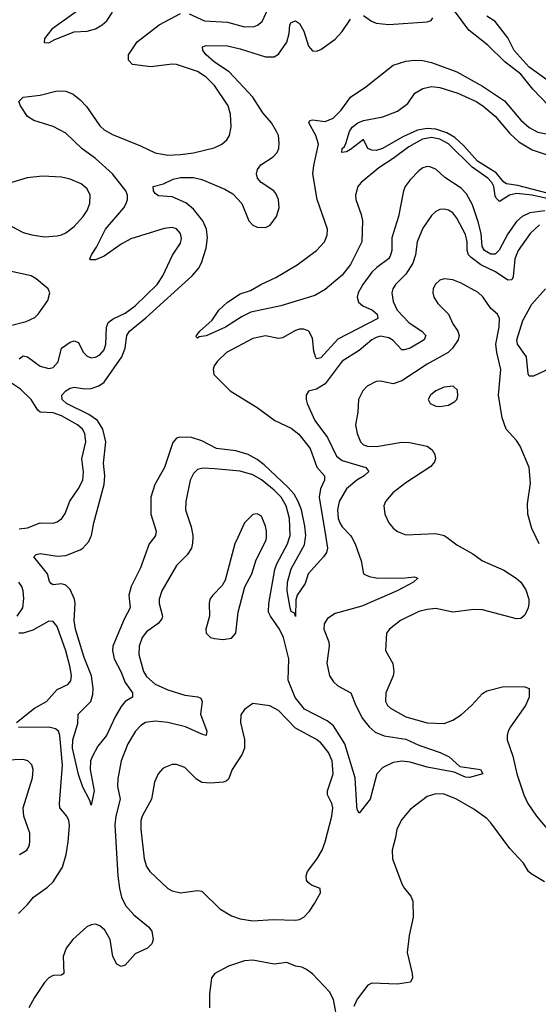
# Model space of a CAD drawing. Header units: inches. Extents: x 1771504 to 1971212, y 471788 to 643615.
# Tile 464 of 587: x 1862713 to 1865153, y 627806 to 632435. Entities that reach past the tile are written whole.
import ezdxf

# ---------------------------------------------------------------- set-up
doc = ezdxf.new("R2010")
doc.units = ezdxf.units.IN
doc.header["$MEASUREMENT"] = 0
doc.layers.add('B8662', color=7, linetype='Continuous')
doc.layers.add('B8663', color=7, linetype='Continuous')

msp = doc.modelspace()

# ---------------------------------------------------------------- linework, layer by layer
at = {"layer": 'B8662', "color": 5}
for points, elevation in [([(1863526.8, 630000), (1863526.4, 629973.6), (1863520.7, 629950), (1863500.9, 629919.1), (1863450, 629869.6), (1863381.6, 629750), (1863369.4, 629710.6), (1863369.3, 629690.7), (1863385.4, 629630), (1863381.7, 629618.3), (1863363.8, 629596.2), (1863310, 629556.8), (1863290, 629531.1), (1863274.5, 629490), (1863272.8, 629450), (1863295.3, 629370), (1863310, 629347.2), (1863350, 629311.1), (1863410, 629283.6), (1863490, 629259.1), (1863551.7, 629251.7), (1863564.7, 629244.7), (1863571.9, 629230), (1863564.1, 629170), (1863592.8, 629090), (1863590.3, 629070), (1863570, 629075.1), (1863493.6, 629110), (1863410, 629131.4), (1863350, 629137.5), (1863304.4, 629130), (1863283.6, 629116.4), (1863258.6, 629090), (1863221.8, 629030), (1863190.2, 628950), (1863174, 628866), (1863172.8, 628830), (1863185, 628770), (1863165.1, 628690), (1863160.4, 628650), (1863174, 628410), (1863183, 628350), (1863192.3, 628310), (1863210.2, 628270), (1863250, 628226.7), (1863318.4, 628170), (1863334.4, 628150), (1863341.3, 628110), (1863335.3, 628090), (1863314, 628070), (1863257, 628043), (1863210, 627989.2), (1863190, 627982.9), (1863170, 627995.1), (1863151.7, 628030), (1863139, 628110), (1863114.3, 628154.3), (1863090, 628175.4), (1863070, 628182.1), (1863050, 628179.9), (1863029.3, 628170.7), (1862963.5, 628110), (1862931.6, 628070), (1862918.2, 628030), (1862920.5, 627950), (1862910, 627943), (1862870, 627941.4), (1862850, 627930.9), (1862830, 627908.5), (1862782.4, 627837.6), (1862755.5, 627790)], 340), ([(1863345, 630000), (1863322.5, 629970), (1863281.5, 629858.5), (1863237.2, 629770), (1863227.1, 629730), (1863232.5, 629670), (1863203.8, 629616.2), (1863151.6, 629490), (1863149.6, 629469.6), (1863157.1, 629430), (1863189.3, 629370), (1863210, 629319.3), (1863243.8, 629270), (1863243.7, 629250), (1863210, 629229.8), (1863190, 629205.5), (1863162.2, 629157.8), (1863121.4, 629070), (1863081, 629019), (1863053.7, 628970), (1863046.8, 628950), (1863044, 628910), (1863062.8, 628810), (1863050, 628742), (1863043.8, 628763.8), (1863010, 628827.3), (1862990, 628887), (1862961.2, 629010), (1862963, 629050), (1862986, 629126), (1862988.9, 629170), (1863047.3, 629230), (1863057.2, 629262.8), (1863059.1, 629290), (1863050.3, 629350), (1863016.2, 629436.2), (1862975.7, 629570), (1862969.6, 629610), (1862974.3, 629690), (1862971.2, 629710), (1862950, 629756.2), (1862930, 629776.8), (1862910, 629783.2), (1862870, 629778.2), (1862862, 629782), (1862853.9, 629793.9), (1862843.2, 629830), (1862779.7, 629910), (1862790, 629920.3), (1862810, 629925.7), (1862890, 629912.9), (1862930, 629916), (1862998, 629942), (1863010.7, 629950), (1863038.3, 629981.7), (1863046.5, 630000)], 320), ([(1863738.9, 630000), (1863725.3, 629970), (1863680.3, 629799.7), (1863665.8, 629774.1), (1863622, 629730), (1863608.2, 629710), (1863604.4, 629690), (1863606.4, 629630), (1863588, 629570), (1863591, 629550), (1863610, 629531), (1863630, 629524.9), (1863670, 629520.5), (1863710, 629526.8), (1863729.5, 629550.5), (1863741.1, 629650), (1863771.9, 629768.1), (1863805.4, 629830), (1863824.4, 629890), (1863873.3, 629990), (1863873.6, 630000)], 360), ([(1864275, 630000), (1864291.3, 629971.3), (1864318.9, 629890), (1864330.4, 629830.4), (1864356.9, 629816.9), (1864390.2, 629810.2), (1864511.1, 629808.9), (1864570, 629815.8), (1864586, 629810), (1864564.9, 629790), (1864488.8, 629750), (1864322.5, 629677.5), (1864196.8, 629643.2), (1864160.8, 629619.3), (1864146, 629594), (1864144.3, 629570), (1864167.8, 629510), (1864169.4, 629490), (1864158.6, 629410), (1864170.1, 629350), (1864190, 629321.5), (1864210, 629302.5), (1864270.2, 629270), (1864293.8, 629210), (1864325.2, 629150), (1864356.4, 629110), (1864385, 629085), (1864428.3, 629068.3), (1864530, 629051.6), (1864590, 629024.8), (1864690.7, 628990), (1864733.4, 628970), (1864784.2, 628924.2), (1864881, 628910), (1864891.3, 628890), (1864828.4, 628871.6), (1864810, 628874.3), (1864757.2, 628897.2), (1864630, 628920.2), (1864550, 628945), (1864510, 628948.7), (1864470, 628942.8), (1864421, 628919), (1864392.7, 628890), (1864362.4, 628770), (1864310, 628704), (1864301.1, 628721.1), (1864298.6, 628738.6), (1864291.6, 628870), (1864242.6, 629030), (1864190, 629114.8), (1864158.9, 629138.9), (1864052.9, 629192.9), (1864008.2, 629248.2), (1863976.7, 629330), (1863978.8, 629430), (1863954.4, 629530), (1863935, 629570), (1863892.9, 629630), (1863884.1, 629650), (1863885.4, 629690), (1863913.7, 629850), (1863923.1, 629876.9), (1863972.5, 629970), (1863981.7, 630000)], 340), ([(1864153.3, 630000), (1864161.4, 629950), (1864155.6, 629930), (1864143, 629910), (1864070.2, 629830), (1864055.6, 629784.4), (1864018.9, 629730), (1864012.7, 629707.3), (1864010, 629628.7), (1864005.1, 629645.1), (1863990, 629653.2), (1863985.3, 629670), (1863970.8, 629750), (1863973.2, 629790), (1863990, 629852.8), (1864053.5, 629966.5), (1864057.3, 630000)], 320), ([(1864723.7, 630000), (1864770, 629965.5), (1864844, 629924), (1864890, 629890.3), (1864990, 629847), (1865048.9, 629808.9), (1865070.3, 629790.3), (1865094.7, 629754.7), (1865108.7, 629710), (1865108.8, 629690), (1865105.7, 629670), (1865090, 629636), (1865070, 629619.6), (1865050, 629618), (1864890, 629659.7), (1864850, 629661.5), (1864750, 629649.8), (1864670, 629666), (1864630, 629662.2), (1864590, 629652), (1864503.7, 629610), (1864452.4, 629570), (1864438.4, 629550), (1864434.4, 629470), (1864467.8, 629407.8), (1864473.5, 629370), (1864469.3, 629350), (1864435.9, 629270), (1864433.8, 629230), (1864443.1, 629210), (1864457.4, 629197.4), (1864530, 629158), (1864630, 629128.8), (1864710, 629125.7), (1864750, 629141.5), (1864790, 629167.3), (1864838.7, 629210), (1864890, 629266.3), (1864910, 629279.6), (1864990, 629299.6), (1865090, 629299.1), (1865110, 629290.8), (1865110.3, 629250), (1865092.9, 629210), (1865021.3, 629110), (1865010.4, 629090), (1865006.4, 629070), (1865006.4, 629050), (1865033, 628973), (1865052.4, 628890), (1865084.4, 628790), (1865103, 628750), (1865144.3, 628690), (1865210, 628611.4)], 360), ([(1865156.2, 629970), (1865142.4, 630000)], 360), ([(1862701.1, 629630), (1862727.7, 629670), (1862733.1, 629713.1), (1862729.8, 629749.8), (1862723.1, 629770), (1862709.8, 629789.8)], 340), ([(1862697.4, 629130), (1862782.3, 629197.7), (1862839.7, 629230), (1862890, 629286), (1862939.6, 629310), (1862952.9, 629327.1), (1862956.2, 629350), (1862950.5, 629390), (1862930, 629467.8), (1862890, 629581.3), (1862870, 629606), (1862850, 629607.1), (1862774.9, 629565.1), (1862730, 629550.4), (1862709.4, 629550)], 340), ([(1862708, 628232), (1862750, 628274.4), (1862777.4, 628310), (1862843.6, 628356.4), (1862870, 628381.2), (1862914.3, 628450), (1862931.3, 628510), (1862941.8, 628570), (1862947.1, 628647.1), (1862944.1, 628670), (1862935.4, 628690), (1862902.6, 628730), (1862899.6, 628750), (1862914.1, 628930), (1862902.2, 629070), (1862895.2, 629090), (1862881.1, 629101.1), (1862850, 629109.4), (1862707.7, 629107.7)], 340), ([(1862712.7, 628510), (1862746.6, 628530), (1862756.9, 628550), (1862761.3, 628570), (1862760.4, 628610), (1862733, 628690), (1862729.8, 628730), (1862772.7, 628870), (1862776.4, 628910), (1862770, 628931.8), (1862751.8, 628950), (1862730, 628956.1), (1862650, 628953.6)], 360), ([(1865182, 628382), (1865118.5, 628418.5), (1865106.8, 628430), (1865082.8, 628470), (1865018.8, 628538.8), (1864930, 628659.7), (1864910, 628679.7), (1864850, 628723.5), (1864767.6, 628770), (1864710, 628794), (1864670, 628796.1), (1864630, 628783.1), (1864550, 628721.6), (1864510, 628674.5), (1864487.4, 628630), (1864481.7, 628590), (1864464.9, 628530), (1864467.2, 628490), (1864511.5, 628371.5), (1864523.1, 628350), (1864553.5, 628313.5), (1864563.1, 628290), (1864564.4, 628215.6), (1864545.5, 628130), (1864536.3, 628050), (1864558.8, 627950), (1864561, 627930), (1864552, 627910), (1864490, 627901.1), (1864370, 627904.7), (1864350, 627896.2), (1864300.3, 627830), (1864284.8, 627795.2)], 360), ([(1864210, 627719), (1864188.8, 627828.8), (1864170, 627864.5), (1864090, 627949), (1864062, 627970), (1864040.2, 627980.2), (1864010, 627985.2), (1863970, 628002.7), (1863910, 627994.5), (1863810, 628012.8), (1863770, 628009.7), (1863694.8, 627985.2), (1863630.8, 627950), (1863614.8, 627930), (1863606.4, 627853.6), (1863606, 627790)], 360)]:
    msp.add_lwpolyline(points, dxfattribs=dict(at, elevation=elevation))
at = {"layer": 'B8662', "color": 5, "elevation": 360}
msp.add_lwpolyline([(1863810, 629219.6), (1863770, 629192.3), (1863754, 629166), (1863752, 629130), (1863771, 629051), (1863771, 629010), (1863758.9, 628981.1), (1863712.6, 628910), (1863695.4, 628864.6), (1863685.1, 628854.9), (1863670.2, 628849.8), (1863610, 628845), (1863570, 628849), (1863544.5, 628864.5), (1863490, 628919.7), (1863450, 628933.7), (1863430, 628932.6), (1863398.9, 628921.1), (1863386.3, 628913.7), (1863364.9, 628890), (1863347.4, 628850), (1863333.4, 628770), (1863288.7, 628690), (1863283.5, 628670), (1863282.3, 628630), (1863299.3, 628490), (1863310, 628453), (1863324.9, 628430), (1863410, 628350.3), (1863430, 628338.9), (1863470, 628330.3), (1863550, 628340.9), (1863570, 628338), (1863654.1, 628254.1), (1863710, 628221.5), (1863750, 628208), (1863810, 628198), (1863905.1, 628205.1), (1864010, 628201.1), (1864030, 628204.9), (1864050, 628215.8), (1864075.7, 628244.3), (1864100.5, 628279.5), (1864127.6, 628330), (1864126, 628350), (1864086.4, 628366.4), (1864070, 628378.4), (1864062, 628390), (1864060.4, 628410), (1864067.6, 628430), (1864111.5, 628488.5), (1864135.6, 628530), (1864150.4, 628569.6), (1864181.5, 628690), (1864185.7, 628730), (1864181.2, 628750), (1864161.2, 628790), (1864161.1, 628810), (1864187.3, 628890), (1864182.7, 628950), (1864166.2, 628990), (1864130, 629035.5), (1864110, 629051.4), (1864010, 629103.7), (1863930, 629187.6), (1863890, 629208.5)], close=True, dxfattribs=at)
at = {"layer": 'B8663', "color": 5}
for points, elevation in [([(1865239.3, 631990), (1865127.6, 632107.6), (1865070, 632179.1), (1864996, 632236), (1864914.6, 632314.6), (1864826.4, 632386.4), (1864682, 632582)], 280), ([(1862710, 630840.3), (1862730, 630855), (1862750, 630850.2), (1862810, 630805.3), (1862850, 630795.1), (1862870, 630800.2), (1862893.4, 630826.6), (1862909.4, 630890.6), (1862950, 630919), (1862970, 630925), (1862990, 630916.5), (1863012, 630872), (1863030, 630852.4), (1863050, 630845.6), (1863070, 630848.4), (1863090, 630858.8), (1863110, 630883.2), (1863119.1, 630910), (1863121.4, 630990), (1863129.4, 631010.6), (1863152.2, 631027.8), (1863210, 631055.2), (1863255.9, 631090), (1863359.9, 631190), (1863387.1, 631230), (1863432.1, 631327.9), (1863470, 631383.8), (1863473.7, 631406.3), (1863469.7, 631430), (1863450, 631452.2), (1863430, 631457.6), (1863392.9, 631452.9), (1863235.5, 631404.5), (1863190, 631379.9), (1863110, 631322.9), (1863070, 631306.2), (1863046.5, 631306.5), (1863043.7, 631310), (1863051.5, 631330), (1863074.8, 631365.2), (1863116.7, 631450), (1863202.3, 631550), (1863214.5, 631570), (1863220.9, 631590), (1863219.9, 631610), (1863211.7, 631630), (1863149.2, 631710), (1863070, 631782.1), (1863007.6, 631827.6), (1862930, 631901.6), (1862870, 631932.7), (1862780.4, 631960.4), (1862750, 631979.3), (1862717.2, 632030), (1862709.6, 632050.4), (1862729.7, 632070.3), (1862810, 632080.3), (1862890, 632099.7), (1862930, 632099.6), (1862965.1, 632085.1), (1862998, 632058), (1863026.6, 632026.6), (1863090, 631936.5), (1863110, 631916.5), (1863150, 631894.4), (1863281.8, 631841.8), (1863350, 631808.2), (1863410, 631798.4), (1863470, 631801.4), (1863530, 631809.4), (1863627.3, 631832.7), (1863664.5, 631850), (1863687.6, 631870), (1863699.7, 631890), (1863708.3, 631931.7), (1863705.1, 631990), (1863694, 632030), (1863630, 632125.4), (1863590, 632165), (1863550, 632190.7), (1863450, 632224.8), (1863430, 632226.2), (1863330, 632212.5), (1863244.5, 632224.5), (1863224.7, 632244.7), (1863225.4, 632270), (1863266, 632330), (1863369.7, 632410), (1863470, 632464.5)], 340), ([(1863510, 632462.9), (1863582.8, 632430), (1863690, 632422.5), (1863770, 632400.7), (1863816.8, 632403.2), (1863831.5, 632408.5), (1863853.8, 632426.2), (1863883.9, 632490)], 340), ([(1863046.5, 630000), (1863050.9, 630010), (1863061.6, 630070), (1863110.9, 630250), (1863114.2, 630290), (1863107.1, 630350), (1863118.6, 630450), (1863104.2, 630510), (1863079.9, 630550), (1863038.5, 630578.5), (1862933.6, 630630), (1862913.6, 630650), (1862910.8, 630670), (1862929.8, 630690), (1862950, 630702.5), (1862970, 630707.2), (1863019.6, 630699.6), (1863050, 630701.5), (1863085.8, 630714.2), (1863110, 630731.3), (1863193.6, 630850), (1863209.1, 630890), (1863216.4, 630950), (1863229.3, 630970), (1863307, 631033), (1863523.9, 631230), (1863554.7, 631265.3), (1863568.7, 631291.3), (1863590, 631361.3), (1863596.9, 631410), (1863592.6, 631450), (1863574, 631490), (1863530, 631544.3), (1863494.5, 631574.5), (1863430, 631602.2), (1863366, 631606), (1863350, 631618), (1863343, 631630), (1863340.9, 631650), (1863390, 631663.1), (1863435.4, 631684.6), (1863470, 631693.6), (1863530, 631693.3), (1863570, 631683.6), (1863677.4, 631637.4), (1863715.5, 631615.5), (1863757.8, 631570), (1863791.6, 631490), (1863809.5, 631469.5), (1863830, 631459.1), (1863870, 631458), (1863891.2, 631468.8), (1863920.7, 631510), (1863933.2, 631550), (1863931.2, 631590), (1863917.5, 631617.5), (1863908, 631630), (1863849.1, 631669.1), (1863832.5, 631690), (1863827.5, 631710), (1863832.4, 631730), (1863848.2, 631751.8), (1863905.8, 631790), (1863923.9, 631810), (1863931.7, 631830), (1863934.3, 631854.3), (1863929.9, 631889.9), (1863921.2, 631910), (1863897.9, 631950), (1863857, 631997), (1863809.9, 632070), (1863699, 632190), (1863630, 632235.9), (1863590.5, 632270), (1863575, 632290), (1863573.3, 632306.7), (1863590, 632313.1), (1863690, 632311.6), (1863750, 632298.6), (1863870, 632261), (1863910, 632260.2), (1863930, 632272.2), (1863970, 632329.2), (1863981.4, 632370), (1863983.9, 632410), (1863990, 632420.9), (1864010, 632430.1), (1864030, 632416.5), (1864050, 632380.2), (1864072.3, 632310), (1864090, 632289.1), (1864110, 632287.2), (1864130, 632294.7), (1864196.6, 632343.4), (1864230, 632379.7), (1864270, 632437.8)], 320), ([(1864330, 632455.2), (1864367.7, 632427.7), (1864390, 632418), (1864450, 632412.4), (1864630, 632425), (1864648.4, 632431.6), (1864656, 632444)], 320), ([(1865204.2, 632144.2), (1865110, 632211.9), (1865039.7, 632290), (1865009.2, 632350), (1864950, 632426), (1864910, 632452)], 260), ([(1865250, 631581.8), (1865123.2, 631610), (1865050, 631618.2), (1865016.8, 631610), (1864970, 631580.9), (1864955.1, 631595.1), (1864950, 631607.4), (1864942.9, 631650), (1864934.3, 631670), (1864915.6, 631690), (1864842.2, 631742.2), (1864730, 631851.7), (1864690, 631873.6), (1864650, 631880.5), (1864607.5, 631872.5), (1864543.1, 631836.9), (1864470, 631781.8), (1864402.1, 631737.9), (1864319.4, 631670), (1864303.8, 631650), (1864292.2, 631610), (1864293.9, 631590), (1864319.7, 631519.7), (1864325.6, 631490), (1864323.2, 631390), (1864270, 631283.5), (1864230, 631234), (1864150, 631165.8), (1864102.1, 631137.9), (1863942, 631090), (1863800.3, 631059.7), (1863759.8, 631040.2), (1863680.8, 630990), (1863590, 630948), (1863556.9, 630943.1), (1863550, 630938), (1863544, 630944), (1863545.2, 630950), (1863560.7, 630970), (1863618, 631022), (1863649.8, 631070), (1863690, 631106.5), (1863750, 631145.3), (1863798.6, 631161.4), (1863847.8, 631190), (1863917.7, 631222.3), (1864018.3, 631281.7), (1864109.6, 631350.4), (1864146.2, 631390), (1864158.8, 631421.2), (1864161.5, 631450), (1864112.3, 631590), (1864092.6, 631710), (1864096.1, 631750), (1864118.3, 631850), (1864106.5, 631890), (1864072.5, 631950), (1864078.6, 631961.4), (1864090, 631964.8), (1864150, 631956.5), (1864187.6, 631972.4), (1864225.4, 632010), (1864270, 632070.2), (1864341.3, 632118.7), (1864470, 632221.3), (1864530, 632239.8), (1864570, 632244.7), (1864610, 632243.3), (1864650, 632233.5), (1864770, 632190.1), (1864890, 632122.4), (1864993, 632053.1), (1865070, 631962.1), (1865110, 631928), (1865150, 631906.2), (1865190, 631899)], 280), ([(1865230, 631609.8), (1865055.8, 631655.8), (1865002.5, 631662.6), (1864990, 631670.8), (1864954.2, 631714.2), (1864866.7, 631770), (1864802.6, 631842.6), (1864760.4, 631880.4), (1864723.1, 631903.1), (1864670, 631920.9), (1864630, 631923.8), (1864585, 631915), (1864515.1, 631884.9), (1864419.1, 631830), (1864390, 631820.5), (1864370, 631820.9), (1864350, 631829.2), (1864330, 631872.3), (1864270, 631824.5), (1864250, 631813.2), (1864228.7, 631810), (1864229.3, 631830), (1864240.7, 631839.3), (1864247.2, 631852.8), (1864264.2, 631910), (1864277.2, 631930), (1864303.1, 631950), (1864330, 631961.1), (1864421.1, 631978.9), (1864490, 632005.6), (1864538.6, 632041.4), (1864571.8, 632090), (1864610, 632111.5), (1864650, 632121.3), (1864690, 632116.3), (1864774.9, 632090), (1864860.9, 632050), (1864892.4, 632030), (1864950, 631981.7), (1865019.2, 631899.2), (1865061.2, 631861.2), (1865123.3, 631823.3), (1865190, 631800.4)], 260), ([(1865183.8, 631536.2), (1865112.9, 631527.1), (1865077.2, 631510), (1865050, 631485.6), (1865010, 631428.6), (1864968.9, 631351.1), (1864950, 631332.5), (1864930, 631333), (1864899.9, 631350), (1864889, 631369), (1864883.6, 631430), (1864870, 631485.3), (1864843.8, 631563.8), (1864815.6, 631615.6), (1864790, 631642.3), (1864713.3, 631693.4), (1864670, 631732), (1864642.8, 631742.8), (1864630, 631744.1), (1864610, 631738.4), (1864590, 631725), (1864550, 631681.5), (1864526.8, 631650), (1864519.3, 631630), (1864495.8, 631510), (1864463.4, 631410), (1864463.1, 631350), (1864456.4, 631323.6), (1864447.6, 631310), (1864393, 631270), (1864370, 631247.3), (1864327.4, 631190), (1864304.9, 631150), (1864301.2, 631130), (1864307.6, 631107.6), (1864326.7, 631090), (1864372.3, 631070), (1864394.1, 631050), (1864398.5, 631030), (1864210, 630933), (1864130, 630844.7), (1864110, 630841.2), (1864104.6, 630850), (1864096.9, 630876.9), (1864090, 630936.9), (1864072.5, 630970), (1864050, 630980.2), (1864030, 630979.4), (1864010, 630973), (1863950, 630938.5), (1863930, 630936.2), (1863870, 630948), (1863810, 630935.6), (1863685.3, 630870), (1863642.9, 630830), (1863627.7, 630807.7), (1863622.8, 630790), (1863626.3, 630766.3), (1863703.2, 630690), (1863830, 630612.3), (1863913.2, 630550), (1863990, 630514.4), (1864026.7, 630486.7), (1864078.8, 630418.8), (1864110.7, 630330.7), (1864146.7, 630290), (1864146.7, 630270), (1864127.6, 630230), (1864122.4, 630190), (1864153.3, 630000)], 320), ([(1862650, 631476.4), (1862730, 631434.6), (1862770, 631422.8), (1862830, 631414.3), (1862890, 631418.3), (1862910, 631424), (1862930, 631432.9), (1862970, 631462.8), (1863012.4, 631510), (1863030, 631538), (1863042.7, 631570), (1863044.8, 631610), (1863030, 631639.1), (1863002.8, 631662.8), (1862950, 631684.8), (1862910, 631694), (1862820.5, 631699.5), (1862749, 631691), (1862670, 631667.3)], 360), ([(1865158.9, 631470), (1865114.3, 631430), (1865057.5, 631350), (1865042.1, 631310), (1865034.5, 631225.5), (1865027.7, 631212.3), (1865010, 631209.8), (1864951.4, 631250), (1864883, 631283), (1864836.2, 631316.2), (1864824.8, 631330), (1864818.4, 631350), (1864817.6, 631390), (1864810, 631425.1), (1864770, 631502.2), (1864750, 631526.4), (1864730, 631539.2), (1864710, 631544.4), (1864690, 631542.6), (1864670, 631532.8), (1864650, 631514.7), (1864610, 631454.3), (1864582.7, 631390), (1864575.5, 631330), (1864561.9, 631290), (1864530, 631238.8), (1864480.2, 631190), (1864468.1, 631170), (1864464.2, 631150), (1864470.2, 631110), (1864488.1, 631070), (1864545.7, 631010), (1864605.2, 630970), (1864624.2, 630950), (1864615.5, 630930), (1864550, 630890.5), (1864522.3, 630882.3), (1864510, 630883.2), (1864470, 630927.1), (1864450, 630939.4), (1864410, 630946.6), (1864390, 630941), (1864370, 630929.9), (1864310, 630879.2), (1864230.2, 630830), (1864150, 630722.2), (1864110, 630698.5), (1864072.2, 630687.8), (1864060.5, 630670), (1864060.4, 630650), (1864064.9, 630630), (1864101.6, 630550), (1864160.9, 630470), (1864202.7, 630382.7), (1864230, 630362), (1864341.6, 630330), (1864356, 630310), (1864332.8, 630290), (1864298.5, 630270), (1864250.9, 630229.1), (1864215.4, 630170), (1864207.8, 630130), (1864211.7, 630090), (1864218.7, 630070), (1864230.5, 630050.5), (1864269.6, 630009.6), (1864275, 630000)], 340), ([(1862670, 630997.5), (1862743.4, 631016.6), (1862784.5, 631035.5), (1862800.5, 631050), (1862845.6, 631114.4), (1862855.6, 631150), (1862847.3, 631170), (1862790, 631216.8), (1862766.6, 631230), (1862630, 631260.7)], 360), ([(1865142.4, 630000), (1865122.7, 630042.7), (1865103.1, 630110), (1865101.7, 630158.3), (1865115.2, 630255.2), (1865109.7, 630330), (1865066.9, 630430), (1865050, 630456.3), (1865002.2, 630510), (1864982.7, 630562.7), (1864966.1, 630670), (1864976.1, 630790), (1864956.9, 630870), (1864953, 630910), (1864969.2, 630990), (1864970.5, 631030.5), (1864960.9, 631050), (1864930, 631076.4), (1864892, 631132), (1864870, 631151.7), (1864790, 631195.6), (1864750, 631212.4), (1864710, 631216.9), (1864690, 631209.7), (1864667.6, 631190), (1864658.3, 631170), (1864656.5, 631150), (1864660.9, 631130), (1864680, 631100), (1864730.3, 631050), (1864750, 631004.4), (1864774, 630970), (1864780.8, 630950), (1864776.1, 630930), (1864749.6, 630890.4), (1864728, 630870), (1864630, 630815.7), (1864510, 630737.7), (1864470, 630723.5), (1864410, 630735.1), (1864390, 630733.7), (1864348.2, 630711.8), (1864327.2, 630690), (1864306.3, 630650), (1864303.9, 630590), (1864293.5, 630530), (1864300.9, 630490), (1864316.3, 630450), (1864330, 630436.8), (1864349.2, 630429.2), (1864392.2, 630427.8), (1864510, 630448.8), (1864546.7, 630446.7), (1864630, 630429.2), (1864653.2, 630413.2), (1864666.2, 630390), (1864669.2, 630370), (1864664.5, 630355.6), (1864646.5, 630333.5), (1864530, 630258.2), (1864468.8, 630210), (1864433.4, 630170), (1864425.7, 630150), (1864431.5, 630110), (1864450.2, 630070.2), (1864470, 630044.9), (1864490, 630028.7), (1864530, 630013.4), (1864670, 630019.3), (1864710, 630010.2), (1864723.7, 630000)], 360), ([(1865230, 630805.7), (1865130, 630759.3), (1865110, 630758.4), (1865105, 630770), (1865096.5, 630850), (1865055, 630910), (1865051.7, 630930), (1865080.1, 631019.9), (1865122.2, 631097.8), (1865186.5, 631170)], 340), ([(1862710, 630041.8), (1862750, 630045.5), (1862810, 630069.2), (1862870, 630067.6), (1862890, 630074.6), (1862911.1, 630090), (1862927.2, 630112.8), (1862948.3, 630171.7), (1862990, 630230.3), (1863009.8, 630270), (1863012.9, 630307.1), (1863005.4, 630370), (1863024.9, 630450), (1863020.2, 630490), (1863008.4, 630510), (1862984.8, 630530), (1862910, 630571.8), (1862870, 630587.2), (1862810, 630589.9), (1862798.8, 630598.8), (1862766.5, 630650), (1862717.2, 630697.2), (1862669.9, 630729.9)], 340), ([(1864057.3, 630000), (1864058.5, 630010), (1864054.5, 630054.5), (1864038.3, 630130), (1864023.4, 630170), (1864004.2, 630204.2), (1863976.1, 630236.1), (1863862.6, 630342.6), (1863830, 630367.7), (1863788.2, 630390), (1863730, 630407.8), (1863639.1, 630419.1), (1863570, 630454.4), (1863522, 630470), (1863467.1, 630472.9), (1863450, 630466.8), (1863433.1, 630446.9), (1863393.9, 630330), (1863348.9, 630250), (1863330.1, 630190), (1863329.7, 630110), (1863355.3, 630030), (1863352.5, 630010), (1863345, 630000)], 320), ([(1863981.7, 630000), (1863984.7, 630010), (1863982.2, 630090), (1863966.3, 630150), (1863942.6, 630190), (1863910, 630223), (1863850, 630271.7), (1863810, 630295.4), (1863750, 630312.3), (1863630, 630324), (1863574.1, 630325.9), (1863550, 630319.7), (1863530, 630302), (1863514.9, 630270), (1863494, 630170), (1863493.8, 630130), (1863519.3, 630050), (1863527, 630010), (1863526.8, 630000)], 340), ([(1863873.6, 630000), (1863874.5, 630030), (1863870, 630054), (1863850, 630101.2), (1863830, 630112.3), (1863810, 630109.2), (1863770, 630069), (1863738.9, 630000)], 360)]:
    msp.add_lwpolyline(points, dxfattribs=dict(at, elevation=elevation))
for points, elevation in [([(1863070, 632501.1), (1863030, 632496.9), (1862995.4, 632484.6), (1862864.9, 632390), (1862830, 632346), (1862828, 632328), (1862850, 632326), (1862878, 632342), (1862970, 632378), (1863030, 632381.3), (1863070, 632392), (1863100.7, 632410), (1863122.9, 632430), (1863149.3, 632470), (1863145.6, 632485.6), (1863134.2, 632494.2), (1863118, 632498)], 360), ([(1864752, 630712), (1864710, 630707.1), (1864670.4, 630690), (1864645.3, 630670), (1864634.4, 630650), (1864643.8, 630630), (1864670, 630618.3), (1864690, 630616), (1864730, 630622.4), (1864760.5, 630639.5), (1864769.4, 630650), (1864773.9, 630666.1), (1864772.4, 630692.4)], 380)]:
    msp.add_lwpolyline(points, close=True, dxfattribs=dict(at, elevation=elevation))

doc.saveas('drawing.dxf')
